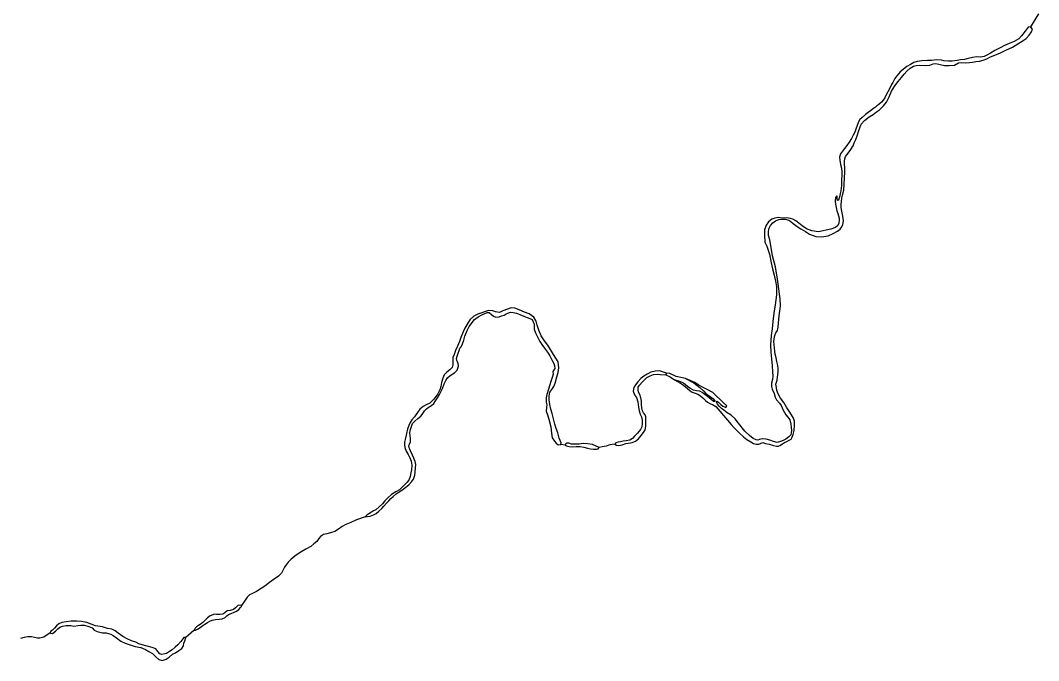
# Model space of a CAD drawing. Extents: x -939622 to -934245, y 1383184 to 1385301.
# Drawn here: x -935339.77 to -935316.51, y 1384000.55 to 1384015.18 of the extents above; entities that cross this region are included whole.
import ezdxf

# ---------------------------------------------------------------- set-up
doc = ezdxf.new("R2010")
doc.units = 0
doc.layers.add('Level 9', color=7, linetype='Continuous')

msp = doc.modelspace()

# ---------------------------------------------------------------- linework, layer by layer
at = {"layer": 'Level 9'}
for points in [[(-935316.515, 1384015.323), (-935316.697, 1384015.027)], [(-935322.676, 1384010.416), (-935322.638, 1384010.486), (-935322.585, 1384010.553), (-935322.522, 1384010.596), (-935322.445, 1384010.624), (-935322.376, 1384010.633), (-935322.301, 1384010.631), (-935322.22, 1384010.614), (-935322.171, 1384010.579), (-935322.123, 1384010.534), (-935322.029, 1384010.469), (-935321.945, 1384010.416), (-935321.839, 1384010.349), (-935321.745, 1384010.287), (-935321.604, 1384010.237), (-935321.475, 1384010.23), (-935321.319, 1384010.256), (-935321.203, 1384010.302), (-935321.111, 1384010.358), (-935321.048, 1384010.403), (-935321.01, 1384010.461), (-935320.984, 1384010.515), (-935320.969, 1384010.594), (-935320.983, 1384010.705), (-935321.005, 1384010.813), (-935321.024, 1384010.896), (-935321.025, 1384010.972), (-935321.02, 1384011.026), (-935321.006, 1384011.122), (-935320.991, 1384011.182), (-935320.963, 1384011.294), (-935320.952, 1384011.426), (-935320.945, 1384011.576), (-935320.941, 1384011.706), (-935320.939, 1384011.808), (-935320.949, 1384011.889), (-935320.95, 1384011.961), (-935320.941, 1384012.009), (-935320.924, 1384012.066), (-935320.862, 1384012.139), (-935320.806, 1384012.221), (-935320.75, 1384012.312), (-935320.724, 1384012.375), (-935320.692, 1384012.454), (-935320.654, 1384012.556), (-935320.628, 1384012.638), (-935320.599, 1384012.716), (-935320.564, 1384012.801), (-935320.49, 1384012.889), (-935320.383, 1384012.974), (-935320.291, 1384013.027), (-935320.214, 1384013.082), (-935320.148, 1384013.13), (-935320.06, 1384013.222), (-935319.992, 1384013.304), (-935319.924, 1384013.431), (-935319.872, 1384013.554), (-935319.798, 1384013.676), (-935319.721, 1384013.776), (-935319.645, 1384013.867), (-935319.586, 1384013.946), (-935319.523, 1384014.012), (-935319.446, 1384014.086), (-935319.372, 1384014.128), (-935319.309, 1384014.147), (-935319.225, 1384014.154), (-935319.102, 1384014.144), (-935319.001, 1384014.154), (-935318.926, 1384014.179), (-935318.863, 1384014.189), (-935318.764, 1384014.166), (-935318.665, 1384014.146), (-935318.554, 1384014.145), (-935318.434, 1384014.152), (-935318.345, 1384014.204), (-935318.27, 1384014.214), (-935318.189, 1384014.203), (-935318.093, 1384014.21), (-935318.021, 1384014.223), (-935317.946, 1384014.233), (-935317.866, 1384014.243), (-935317.779, 1384014.262), (-935317.698, 1384014.299), (-935317.615, 1384014.339), (-935317.511, 1384014.383), (-935317.382, 1384014.435), (-935317.26, 1384014.497), (-935317.114, 1384014.565), (-935316.992, 1384014.636), (-935316.888, 1384014.703), (-935316.799, 1384014.764), (-935316.731, 1384014.84), (-935316.675, 1384014.91), (-935316.651, 1384014.976), (-935316.697, 1384015.027)], [(-935316.697, 1384015.027), (-935316.754, 1384015.017), (-935316.819, 1384014.926), (-935316.904, 1384014.82), (-935316.969, 1384014.756), (-935317.071, 1384014.692), (-935317.19, 1384014.645), (-935317.291, 1384014.599), (-935317.396, 1384014.549), (-935317.512, 1384014.485), (-935317.613, 1384014.427), (-935317.699, 1384014.381), (-935317.762, 1384014.35), (-935317.837, 1384014.337), (-935317.924, 1384014.339), (-935318.028, 1384014.325), (-935318.124, 1384014.303), (-935318.211, 1384014.284), (-935318.298, 1384014.274), (-935318.375, 1384014.255), (-935318.489, 1384014.242), (-935318.573, 1384014.244), (-935318.678, 1384014.254), (-935318.735, 1384014.263), (-935318.837, 1384014.27), (-935318.96, 1384014.26), (-935319.053, 1384014.256), (-935319.185, 1384014.251), (-935319.286, 1384014.235), (-935319.364, 1384014.216), (-935319.444, 1384014.17), (-935319.522, 1384014.121), (-935319.605, 1384014.054), (-935319.673, 1384013.996), (-935319.75, 1384013.911), (-935319.797, 1384013.847), (-935319.844, 1384013.759), (-935319.874, 1384013.711), (-935319.912, 1384013.629), (-935319.956, 1384013.544), (-935319.988, 1384013.487), (-935320.026, 1384013.408), (-935320.064, 1384013.351), (-935320.103, 1384013.305), (-935320.162, 1384013.253), (-935320.206, 1384013.22), (-935320.242, 1384013.189), (-935320.287, 1384013.162), (-935320.355, 1384013.11), (-935320.411, 1384013.067), (-935320.471, 1384013.021), (-935320.545, 1384012.957), (-935320.595, 1384012.912), (-935320.631, 1384012.86), (-935320.66, 1384012.77), (-935320.686, 1384012.691), (-935320.715, 1384012.622), (-935320.753, 1384012.549), (-935320.791, 1384012.474), (-935320.844, 1384012.389), (-935320.897, 1384012.313), (-935320.95, 1384012.246), (-935320.997, 1384012.189), (-935321.036, 1384012.125), (-935321.059, 1384012.047), (-935321.058, 1384011.978), (-935321.036, 1384011.882), (-935321.014, 1384011.795), (-935321.01, 1384011.714), (-935321.012, 1384011.624), (-935321.017, 1384011.548), (-935321.013, 1384011.476), (-935321.015, 1384011.401), (-935321.023, 1384011.338), (-935321.035, 1384011.281), (-935321.049, 1384011.218), (-935321.057, 1384011.169), (-935321.069, 1384011.118), (-935321.083, 1384011.07), (-935321.11, 1384011.058), (-935321.117, 1384011.112), (-935321.117, 1384011.145), (-935321.123, 1384011.169), (-935321.156, 1384011.126), (-935321.161, 1384011.042), (-935321.154, 1384010.973), (-935321.138, 1384010.898), (-935321.125, 1384010.823), (-935321.103, 1384010.76), (-935321.085, 1384010.706), (-935321.069, 1384010.653), (-935321.066, 1384010.617), (-935321.077, 1384010.541), (-935321.1, 1384010.49), (-935321.154, 1384010.444), (-935321.258, 1384010.401), (-935321.545, 1384010.343), (-935321.692, 1384010.365), (-935321.813, 1384010.409), (-935321.915, 1384010.48), (-935321.991, 1384010.542)], [(-935321.991, 1384010.542), (-935322.061, 1384010.592), (-935322.127, 1384010.633), (-935322.181, 1384010.651), (-935322.271, 1384010.665), (-935322.379, 1384010.654), (-935322.454, 1384010.668), (-935322.541, 1384010.658), (-935322.61, 1384010.636), (-935322.687, 1384010.572), (-935322.74, 1384010.497), (-935322.772, 1384010.391), (-935322.776, 1384010.268), (-935322.765, 1384010.109), (-935322.725, 1384010.013), (-935322.663, 1384009.834), (-935322.619, 1384009.633), (-935322.59, 1384009.498), (-935322.552, 1384009.357), (-935322.521, 1384009.217), (-935322.501, 1384009.097), (-935322.499, 1384008.901), (-935322.529, 1384008.676), (-935322.56, 1384008.483), (-935322.585, 1384008.299), (-935322.601, 1384008.131), (-935322.623, 1384007.977), (-935322.641, 1384007.755), (-935322.633, 1384007.596), (-935322.613, 1384007.44), (-935322.597, 1384007.284), (-935322.589, 1384007.149), (-935322.582, 1384007.05), (-935322.593, 1384006.971), (-935322.613, 1384006.887), (-935322.612, 1384006.809), (-935322.596, 1384006.752), (-935322.553, 1384006.65), (-935322.528, 1384006.567), (-935322.5, 1384006.507), (-935322.434, 1384006.433), (-935322.394, 1384006.373), (-935322.348, 1384006.268), (-935322.286, 1384006.164), (-935322.241, 1384006.108), (-935322.195, 1384006.048), (-935322.176, 1384005.946), (-935322.169, 1384005.877), (-935322.159, 1384005.802), (-935322.165, 1384005.751), (-935322.176, 1384005.709), (-935322.221, 1384005.66), (-935322.289, 1384005.608), (-935322.348, 1384005.58), (-935322.411, 1384005.556), (-935322.489, 1384005.534), (-935322.567, 1384005.554), (-935322.654, 1384005.583), (-935322.735, 1384005.609), (-935322.816, 1384005.614), (-935322.858, 1384005.61), (-935322.891, 1384005.598), (-935322.927, 1384005.582), (-935322.966, 1384005.591), (-935323.035, 1384005.62), (-935323.114, 1384005.688), (-935323.223, 1384005.792), (-935323.369, 1384005.973), (-935323.445, 1384006.072), (-935323.536, 1384006.158), (-935323.627, 1384006.208), (-935323.703, 1384006.267), (-935323.76, 1384006.311), (-935323.812, 1384006.361), (-935323.845, 1384006.409), (-935323.87, 1384006.454), (-935323.855, 1384006.472), (-935323.807, 1384006.44), (-935323.77, 1384006.401), (-935323.728, 1384006.363), (-935323.688, 1384006.342), (-935323.655, 1384006.333), (-935323.635, 1384006.367), (-935323.714, 1384006.438), (-935323.953, 1384006.672), (-935324.083, 1384006.74), (-935324.173, 1384006.79), (-935324.291, 1384006.848), (-935324.364, 1384006.904), (-935324.581, 1384006.995), (-935324.388, 1384006.895), (-935324.254, 1384006.789), (-935324.163, 1384006.706), (-935324.124, 1384006.658), (-935324.054, 1384006.608), (-935324.012, 1384006.584), (-935323.958, 1384006.537), (-935323.912, 1384006.483), (-935323.906, 1384006.468), (-935323.939, 1384006.465), (-935323.996, 1384006.515)], [(-935323.996, 1384006.515), (-935324.078, 1384006.584), (-935324.139, 1384006.631), (-935324.199, 1384006.672), (-935324.25, 1384006.702), (-935324.328, 1384006.71), (-935324.394, 1384006.724), (-935324.479, 1384006.771), (-935324.53, 1384006.809), (-935324.576, 1384006.848), (-935324.621, 1384006.883), (-935324.706, 1384006.921), (-935324.787, 1384006.947), (-935324.829, 1384006.959), (-935324.696, 1384006.888), (-935324.621, 1384006.838), (-935324.536, 1384006.767), (-935324.475, 1384006.714), (-935324.424, 1384006.678), (-935324.358, 1384006.655), (-935324.298, 1384006.638), (-935324.234, 1384006.6), (-935324.173, 1384006.543), (-935324.119, 1384006.49), (-935324.073, 1384006.454), (-935324.007, 1384006.416), (-935323.962, 1384006.396), (-935323.889, 1384006.352), (-935323.798, 1384006.247), (-935323.71, 1384006.146), (-935323.622, 1384006.039), (-935323.537, 1384005.944), (-935323.473, 1384005.87), (-935323.355, 1384005.754), (-935323.255, 1384005.662), (-935323.176, 1384005.6), (-935323.088, 1384005.544), (-935323.022, 1384005.509), (-935322.965, 1384005.489), (-935322.905, 1384005.495), (-935322.815, 1384005.533), (-935322.755, 1384005.509), (-935322.671, 1384005.489), (-935322.569, 1384005.461), (-935322.5, 1384005.446), (-935322.461, 1384005.447), (-935322.422, 1384005.465), (-935322.36, 1384005.502), (-935322.318, 1384005.53), (-935322.267, 1384005.554), (-935322.211, 1384005.585), (-935322.169, 1384005.607), (-935322.148, 1384005.637), (-935322.119, 1384005.712), (-935322.099, 1384005.806), (-935322.092, 1384005.926), (-935322.093, 1384006.016), (-935322.112, 1384006.088), (-935322.161, 1384006.163), (-935322.209, 1384006.243), (-935322.274, 1384006.338), (-935322.335, 1384006.443), (-935322.408, 1384006.541), (-935322.463, 1384006.64), (-935322.491, 1384006.717), (-935322.504, 1384006.786), (-935322.517, 1384006.864), (-935322.488, 1384006.952), (-935322.474, 1384007.027), (-935322.463, 1384007.135), (-935322.464, 1384007.216), (-935322.471, 1384007.291), (-935322.49, 1384007.378), (-935322.509, 1384007.468), (-935322.531, 1384007.549), (-935322.541, 1384007.615), (-935322.548, 1384007.696), (-935322.554, 1384007.768), (-935322.561, 1384007.834), (-935322.556, 1384007.897), (-935322.542, 1384007.975), (-935322.516, 1384008.036), (-935322.48, 1384008.093), (-935322.46, 1384008.169), (-935322.455, 1384008.262), (-935322.447, 1384008.343), (-935322.436, 1384008.427), (-935322.426, 1384008.533), (-935322.412, 1384008.656), (-935322.414, 1384008.812), (-935322.43, 1384008.92), (-935322.444, 1384009.04), (-935322.463, 1384009.157), (-935322.476, 1384009.262), (-935322.525, 1384009.541), (-935322.594, 1384009.798), (-935322.623, 1384009.984), (-935322.652, 1384010.161), (-935322.68, 1384010.257), (-935322.684, 1384010.338), (-935322.676, 1384010.416)], [(-935331.575, 1384004.06), (-935331.649, 1384003.996), (-935331.7, 1384003.969), (-935331.75, 1384003.941), (-935331.813, 1384003.904), (-935331.848, 1384003.88), (-935331.89, 1384003.831), (-935331.839, 1384003.838), (-935331.779, 1384003.851), (-935331.705, 1384003.875), (-935331.639, 1384003.909), (-935331.58, 1384003.961), (-935331.511, 1384004.022), (-935331.47, 1384004.077), (-935331.408, 1384004.147), (-935331.352, 1384004.201), (-935331.304, 1384004.25), (-935331.251, 1384004.296), (-935331.183, 1384004.357), (-935331.138, 1384004.39), (-935331.055, 1384004.445), (-935330.992, 1384004.491), (-935330.897, 1384004.564), (-935330.835, 1384004.631), (-935330.791, 1384004.692), (-935330.756, 1384004.785), (-935330.748, 1384004.855), (-935330.743, 1384004.951), (-935330.738, 1384005.032), (-935330.748, 1384005.095), (-935330.782, 1384005.17), (-935330.816, 1384005.241), (-935330.862, 1384005.34), (-935330.874, 1384005.376), (-935330.89, 1384005.412), (-935330.893, 1384005.46), (-935330.879, 1384005.493), (-935330.855, 1384005.544), (-935330.859, 1384005.622), (-935330.869, 1384005.685), (-935330.87, 1384005.763), (-935330.856, 1384005.83), (-935330.838, 1384005.896), (-935330.815, 1384005.962), (-935330.762, 1384006.017), (-935330.691, 1384006.078), (-935330.625, 1384006.13), (-935330.59, 1384006.173), (-935330.563, 1384006.215), (-935330.54, 1384006.251), (-935330.495, 1384006.3), (-935330.454, 1384006.327), (-935330.377, 1384006.379), (-935330.329, 1384006.422), (-935330.285, 1384006.48), (-935330.238, 1384006.549), (-935330.202, 1384006.61), (-935330.164, 1384006.686), (-935330.129, 1384006.767), (-935330.086, 1384006.873), (-935330.054, 1384006.951), (-935330.015, 1384007.009), (-935329.953, 1384007.061), (-935329.855, 1384007.122), (-935329.796, 1384007.183), (-935329.775, 1384007.231), (-935329.764, 1384007.282), (-935329.767, 1384007.333), (-935329.783, 1384007.372), (-935329.804, 1384007.405), (-935329.808, 1384007.45), (-935329.79, 1384007.507), (-935329.773, 1384007.568), (-935329.747, 1384007.631), (-935329.733, 1384007.688), (-935329.703, 1384007.719), (-935329.674, 1384007.785), (-935329.642, 1384007.87), (-935329.616, 1384007.963), (-935329.564, 1384008.087), (-935329.52, 1384008.178), (-935329.399, 1384008.344), (-935329.313, 1384008.403), (-935329.214, 1384008.452), (-935329.11, 1384008.498), (-935329.059, 1384008.499), (-935329.01, 1384008.457), (-935328.962, 1384008.419), (-935328.911, 1384008.395), (-935328.833, 1384008.402), (-935328.779, 1384008.421), (-935328.719, 1384008.443), (-935328.675, 1384008.467), (-935328.633, 1384008.489), (-935328.573, 1384008.505), (-935328.513, 1384008.503), (-935328.435, 1384008.485), (-935328.363, 1384008.453), (-935328.273, 1384008.418), (-935328.194, 1384008.389), (-935328.131, 1384008.363)], [(-935327.425, 1384005.482), (-935327.42, 1384005.524), (-935327.463, 1384005.628), (-935327.494, 1384005.751), (-935327.529, 1384005.853), (-935327.56, 1384005.946), (-935327.594, 1384006.068), (-935327.623, 1384006.197), (-935327.654, 1384006.296), (-935327.679, 1384006.401), (-935327.689, 1384006.509), (-935327.69, 1384006.59), (-935327.673, 1384006.68), (-935327.629, 1384006.741), (-935327.582, 1384006.808), (-935327.556, 1384006.889), (-935327.513, 1384007.031), (-935327.49, 1384007.13), (-935327.47, 1384007.239), (-935327.487, 1384007.371), (-935327.539, 1384007.457), (-935327.594, 1384007.543), (-935327.658, 1384007.657), (-935327.719, 1384007.755), (-935327.798, 1384007.856), (-935327.878, 1384007.97), (-935327.927, 1384008.095), (-935327.967, 1384008.215), (-935327.992, 1384008.302), (-935328.041, 1384008.391), (-935328.15, 1384008.471), (-935328.253, 1384008.512), (-935328.376, 1384008.564), (-935328.476, 1384008.602), (-935328.557, 1384008.61), (-935328.748, 1384008.536), (-935328.828, 1384008.502), (-935328.915, 1384008.516), (-935328.981, 1384008.536), (-935329.08, 1384008.55), (-935329.319, 1384008.46), (-935329.409, 1384008.416), (-935329.507, 1384008.337), (-935329.545, 1384008.276), (-935329.615, 1384008.146), (-935329.659, 1384008.056), (-935329.709, 1384007.932), (-935329.743, 1384007.841), (-935329.784, 1384007.733), (-935329.828, 1384007.633), (-935329.86, 1384007.54), (-935329.889, 1384007.476), (-935329.894, 1384007.404), (-935329.888, 1384007.359), (-935329.89, 1384007.305), (-935329.904, 1384007.245), (-935329.958, 1384007.19), (-935330.032, 1384007.138), (-935330.088, 1384007.074), (-935330.123, 1384007.001), (-935330.149, 1384006.899), (-935330.166, 1384006.812), (-935330.186, 1384006.733), (-935330.236, 1384006.643), (-935330.28, 1384006.579), (-935330.324, 1384006.521), (-935330.369, 1384006.476), (-935330.419, 1384006.433), (-935330.5, 1384006.39), (-935330.568, 1384006.356), (-935330.648, 1384006.295), (-935330.698, 1384006.213), (-935330.766, 1384006.116), (-935330.828, 1384006.049), (-935330.863, 1384005.989), (-935330.896, 1384005.922), (-935330.928, 1384005.835), (-935330.945, 1384005.778), (-935330.959, 1384005.702), (-935330.982, 1384005.597), (-935330.996, 1384005.54), (-935330.998, 1384005.485), (-935330.988, 1384005.414), (-935330.955, 1384005.336), (-935330.909, 1384005.255), (-935330.872, 1384005.181), (-935330.844, 1384005.103), (-935330.828, 1384005.013), (-935330.836, 1384004.908), (-935330.85, 1384004.838), (-935330.864, 1384004.757), (-935330.896, 1384004.673), (-935330.943, 1384004.618), (-935331.008, 1384004.551), (-935331.112, 1384004.451), (-935331.192, 1384004.405), (-935331.296, 1384004.34), (-935331.373, 1384004.264), (-935331.442, 1384004.197), (-935331.498, 1384004.133), (-935331.575, 1384004.06)], [(-935328.131, 1384008.363), (-935328.083, 1384008.34), (-935328.034, 1384008.232), (-935328.032, 1384008.121), (-935328.004, 1384008.037), (-935327.958, 1384007.948), (-935327.903, 1384007.84), (-935327.863, 1384007.771), (-935327.799, 1384007.688), (-935327.732, 1384007.593), (-935327.677, 1384007.509), (-935327.625, 1384007.402), (-935327.585, 1384007.336), (-935327.567, 1384007.282), (-935327.563, 1384007.225), (-935327.578, 1384007.198), (-935327.61, 1384007.153), (-935327.6, 1384007.09), (-935327.612, 1384007.036), (-935327.652, 1384006.927), (-935327.678, 1384006.851), (-935327.71, 1384006.752), (-935327.742, 1384006.631), (-935327.759, 1384006.55), (-935327.757, 1384006.451), (-935327.742, 1384006.388), (-935327.753, 1384006.328), (-935327.758, 1384006.244), (-935327.73, 1384006.16), (-935327.699, 1384006.061), (-935327.652, 1384005.887), (-935327.635, 1384005.743), (-935327.622, 1384005.641), (-935327.573, 1384005.564), (-935327.53, 1384005.513), (-935327.485, 1384005.481), (-935327.425, 1384005.482)], [(-935325.014, 1384007.113), (-935325.176, 1384007.168), (-935325.269, 1384007.161), (-935325.368, 1384007.141), (-935325.451, 1384007.092), (-935325.531, 1384007.046), (-935325.597, 1384006.991), (-935325.665, 1384006.918), (-935325.718, 1384006.849), (-935325.762, 1384006.785), (-935325.776, 1384006.704), (-935325.742, 1384006.623), (-935325.699, 1384006.557), (-935325.668, 1384006.462), (-935325.656, 1384006.402), (-935325.649, 1384006.336), (-935325.639, 1384006.255), (-935325.614, 1384006.177), (-935325.586, 1384006.114), (-935325.567, 1384006.042), (-935325.566, 1384005.964), (-935325.572, 1384005.889), (-935325.607, 1384005.826), (-935325.678, 1384005.747), (-935325.74, 1384005.674), (-935325.79, 1384005.619), (-935325.85, 1384005.585), (-935325.933, 1384005.569), (-935326.005, 1384005.559), (-935326.065, 1384005.546), (-935326.119, 1384005.54), (-935326.167, 1384005.521), (-935326.193, 1384005.494), (-935326.157, 1384005.47), (-935326.1, 1384005.462), (-935326.022, 1384005.475), (-935325.939, 1384005.506), (-935325.834, 1384005.522), (-935325.795, 1384005.529), (-935325.72, 1384005.56), (-935325.655, 1384005.618), (-935325.59, 1384005.691), (-935325.534, 1384005.757), (-935325.496, 1384005.818), (-935325.488, 1384005.905), (-935325.483, 1384005.983), (-935325.481, 1384006.067), (-935325.484, 1384006.115), (-935325.503, 1384006.166), (-935325.536, 1384006.208), (-935325.561, 1384006.256), (-935325.577, 1384006.322), (-935325.581, 1384006.397), (-935325.581, 1384006.472), (-935325.597, 1384006.55), (-935325.625, 1384006.624), (-935325.65, 1384006.684), (-935325.663, 1384006.735), (-935325.66, 1384006.792), (-935325.628, 1384006.844), (-935325.566, 1384006.908), (-935325.509, 1384006.968), (-935325.462, 1384007.014), (-935325.388, 1384007.054), (-935325.307, 1384007.085), (-935325.226, 1384007.089), (-935325.154, 1384007.081), (-935325.025, 1384007.074)], [(-935324.581, 1384006.995), (-935324.788, 1384007.04), (-935324.933, 1384007.105), (-935325.014, 1384007.113), (-935325.025, 1384007.074), (-935324.926, 1384007.03), (-935324.829, 1384006.959)], [(-935327.326, 1384005.471), (-935327.425, 1384005.482)], [(-935326.552, 1384005.42), (-935326.703, 1384005.482), (-935326.82, 1384005.498), (-935326.919, 1384005.509), (-935327.003, 1384005.496), (-935327.129, 1384005.491), (-935327.182, 1384005.491), (-935327.246, 1384005.514), (-935327.285, 1384005.513), (-935327.311, 1384005.501), (-935327.326, 1384005.471), (-935327.296, 1384005.453), (-935327.236, 1384005.436), (-935327.149, 1384005.431), (-935327.074, 1384005.438), (-935326.984, 1384005.436), (-935326.903, 1384005.425), (-935326.819, 1384005.402), (-935326.747, 1384005.385), (-935326.678, 1384005.38), (-935326.612, 1384005.378), (-935326.573, 1384005.387), (-935326.552, 1384005.42)], [(-935326.193, 1384005.494), (-935326.31, 1384005.477), (-935326.388, 1384005.446), (-935326.483, 1384005.433), (-935326.552, 1384005.42)], [(-935331.89, 1384003.831), (-935332.09, 1384003.766), (-935332.221, 1384003.701), (-935332.334, 1384003.654), (-935332.421, 1384003.608), (-935332.504, 1384003.55), (-935332.584, 1384003.501), (-935332.689, 1384003.47), (-935332.772, 1384003.445), (-935332.847, 1384003.426), (-935332.913, 1384003.383), (-935332.954, 1384003.334), (-935332.998, 1384003.271), (-935333.066, 1384003.213), (-935333.138, 1384003.158), (-935333.248, 1384003.093), (-935333.34, 1384003.038), (-935333.421, 1384002.989), (-935333.501, 1384002.931), (-935333.584, 1384002.864), (-935333.655, 1384002.794), (-935333.699, 1384002.736), (-935333.735, 1384002.682), (-935333.764, 1384002.618), (-935333.802, 1384002.549), (-935333.873, 1384002.479), (-935333.974, 1384002.405), (-935334.075, 1384002.332), (-935334.188, 1384002.249), (-935334.268, 1384002.194), (-935334.378, 1384002.13), (-935334.465, 1384002.081), (-935334.533, 1384002.047), (-935334.59, 1384001.998), (-935334.637, 1384001.928), (-935334.716, 1384001.804)], [(-935334.716, 1384001.804), (-935334.794, 1384001.812), (-935334.854, 1384001.752), (-935334.898, 1384001.718), (-935334.973, 1384001.693), (-935335.042, 1384001.686), (-935335.098, 1384001.643), (-935335.146, 1384001.607), (-935335.211, 1384001.6), (-935335.286, 1384001.602), (-935335.334, 1384001.607), (-935335.433, 1384001.57), (-935335.492, 1384001.524), (-935335.549, 1384001.47), (-935335.599, 1384001.421), (-935335.658, 1384001.375), (-935335.703, 1384001.347), (-935335.745, 1384001.323), (-935335.774, 1384001.289), (-935335.801, 1384001.244), (-935335.771, 1384001.241), (-935335.72, 1384001.269), (-935335.664, 1384001.303), (-935335.601, 1384001.349), (-935335.557, 1384001.379), (-935335.494, 1384001.422), (-935335.441, 1384001.45), (-935335.384, 1384001.469), (-935335.315, 1384001.484), (-935335.225, 1384001.495), (-935335.162, 1384001.501), (-935335.094, 1384001.529), (-935335.055, 1384001.569), (-935335.011, 1384001.599), (-935334.957, 1384001.624), (-935334.885, 1384001.652), (-935334.835, 1384001.68), (-935334.781, 1384001.716), (-935334.74, 1384001.762), (-935334.716, 1384001.783), (-935334.716, 1384001.804)], [(-935335.985, 1384001.077), (-935336.036, 1384001.076), (-935336.106, 1384000.988), (-935336.174, 1384000.912), (-935336.231, 1384000.857), (-935336.299, 1384000.796), (-935336.361, 1384000.753), (-935336.427, 1384000.714), (-935336.472, 1384000.701), (-935336.535, 1384000.688), (-935336.586, 1384000.706), (-935336.628, 1384000.756), (-935336.677, 1384000.816), (-935336.758, 1384000.851), (-935336.869, 1384000.876), (-935336.984, 1384000.905), (-935337.062, 1384000.934), (-935337.131, 1384000.966), (-935337.228, 1384001.001), (-935337.33, 1384001.042), (-935337.43, 1384001.095), (-935337.532, 1384001.172), (-935337.599, 1384001.225), (-935337.677, 1384001.263), (-935337.774, 1384001.28), (-935337.894, 1384001.317), (-935338.05, 1384001.339), (-935338.149, 1384001.38), (-935338.249, 1384001.418), (-935338.369, 1384001.444), (-935338.489, 1384001.448), (-935338.609, 1384001.447), (-935338.72, 1384001.436), (-935338.824, 1384001.417), (-935338.89, 1384001.389), (-935338.943, 1384001.34), (-935338.985, 1384001.289), (-935339.035, 1384001.243), (-935339.068, 1384001.219), (-935339.088, 1384001.185), (-935339.082, 1384001.173), (-935339.037, 1384001.171), (-935338.966, 1384001.217), (-935338.913, 1384001.272), (-935338.865, 1384001.311), (-935338.805, 1384001.333), (-935338.722, 1384001.349), (-935338.617, 1384001.347), (-935338.548, 1384001.333), (-935338.446, 1384001.35), (-935338.383, 1384001.359), (-935338.302, 1384001.357), (-935338.203, 1384001.326), (-935338.127, 1384001.293), (-935338.079, 1384001.24), (-935338.013, 1384001.211), (-935337.889, 1384001.185), (-935337.811, 1384001.18), (-935337.7, 1384001.155), (-935337.646, 1384001.122), (-935337.57, 1384001.072), (-935337.47, 1384000.992), (-935337.374, 1384000.948), (-935337.257, 1384000.908), (-935337.142, 1384000.87), (-935337.016, 1384000.845), (-935336.908, 1384000.798), (-935336.832, 1384000.754), (-935336.751, 1384000.707), (-935336.675, 1384000.635), (-935336.608, 1384000.57), (-935336.53, 1384000.547), (-935336.437, 1384000.578), (-935336.372, 1384000.624), (-935336.292, 1384000.694), (-935336.226, 1384000.725), (-935336.146, 1384000.777), (-935336.08, 1384000.823), (-935336.039, 1384000.887), (-935336.031, 1384000.95), (-935336.008, 1384000.998), (-935335.985, 1384001.077)], [(-935335.808, 1384001.237), (-935335.985, 1384001.077)], [(-935339.088, 1384001.185), (-935339.234, 1384001.084), (-935339.324, 1384001.062), (-935339.378, 1384001.062), (-935339.444, 1384001.076), (-935339.513, 1384001.093), (-935339.597, 1384001.092), (-935339.681, 1384001.076), (-935339.767, 1384001.054)]]:
    msp.add_lwpolyline(points, dxfattribs=at)

doc.saveas('drawing.dxf')
